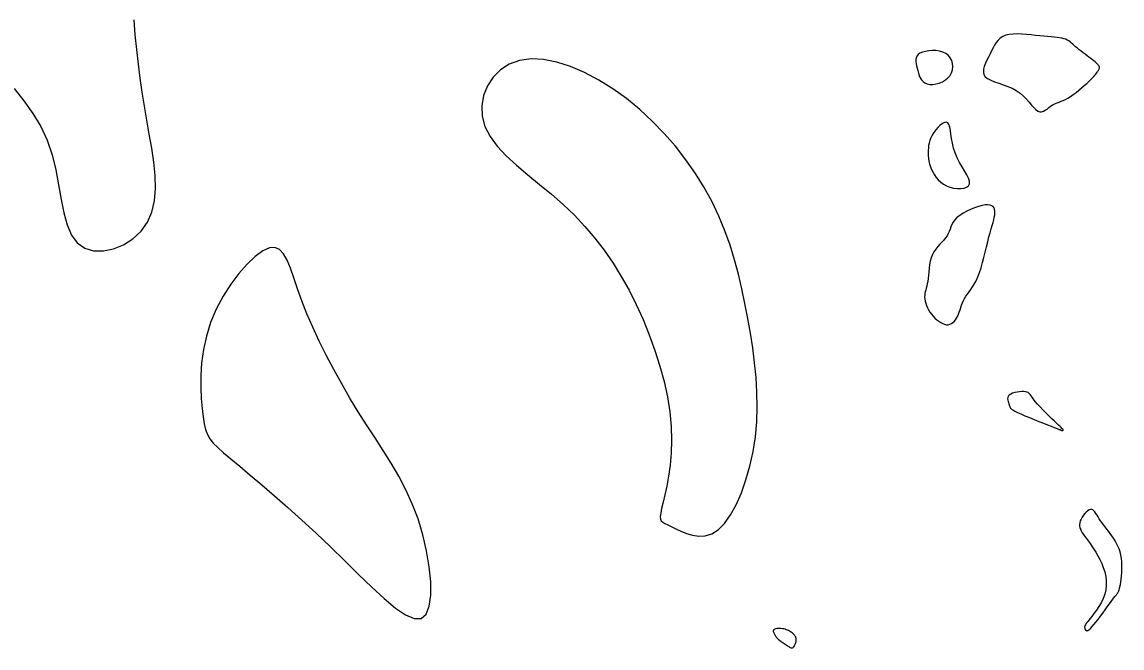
# Model space of a CAD drawing. Extents: x 3040093 to 3056816, y 408076 to 509144.
# Drawn here: x 3046611.4 to 3046677.1, y 435452 to 435489.3 of the extents above; entities that cross this region are included whole.
import ezdxf

# ---------------------------------------------------------------- set-up
doc = ezdxf.new("R2010")
doc.units = 0
doc.layers.add('V-CHAN-CONT-EL17', color=7, linetype='Continuous')

msp = doc.modelspace()

# ---------------------------------------------------------------- linework, layer by layer
at = {"layer": 'V-CHAN-CONT-EL17'}
msp.add_lwpolyline([(3046610.932, 435485.349), (3046611.521, 435484.617), (3046612.057, 435483.864), (3046612.524, 435483.079), (3046612.908, 435482.254), (3046613.201, 435481.382), (3046613.421, 435480.487), (3046613.595, 435479.594), (3046613.75, 435478.731), (3046613.912, 435477.926), (3046614.108, 435477.205), (3046614.365, 435476.597), (3046614.709, 435476.128), (3046615.156, 435475.82), (3046615.687, 435475.667), (3046616.27, 435475.657), (3046616.875, 435475.78), (3046617.471, 435476.023), (3046618.029, 435476.375), (3046618.516, 435476.825), (3046618.904, 435477.361), (3046619.169, 435477.972), (3046619.321, 435478.646), (3046619.378, 435479.374), (3046619.357, 435480.146), (3046619.278, 435480.951), (3046619.156, 435481.778), (3046619.011, 435482.617), (3046618.86, 435483.458), (3046618.718, 435484.294), (3046618.587, 435485.127), (3046618.468, 435485.962), (3046618.36, 435486.806), (3046618.262, 435487.665), (3046618.176, 435488.543), (3046618.1, 435489.447)], dxfattribs=at)
for points in [[(3046673.031, 435484.414), (3046673.133, 435484.461), (3046673.238, 435484.501), (3046673.348, 435484.54), (3046673.464, 435484.581), (3046673.587, 435484.63), (3046673.72, 435484.69), (3046673.864, 435484.768), (3046674.021, 435484.865), (3046674.185, 435484.979), (3046674.355, 435485.105), (3046674.525, 435485.24), (3046674.691, 435485.378), (3046674.849, 435485.516), (3046674.996, 435485.649), (3046675.127, 435485.771), (3046675.239, 435485.881), (3046675.332, 435485.978), (3046675.411, 435486.064), (3046675.475, 435486.139), (3046675.529, 435486.206), (3046675.574, 435486.265), (3046675.612, 435486.318), (3046675.645, 435486.365), (3046675.675, 435486.409), (3046675.702, 435486.45), (3046675.725, 435486.488), (3046675.742, 435486.526), (3046675.753, 435486.563), (3046675.755, 435486.6), (3046675.749, 435486.638), (3046675.734, 435486.678), (3046675.707, 435486.721), (3046675.67, 435486.767), (3046675.622, 435486.817), (3046675.564, 435486.87), (3046675.496, 435486.929), (3046675.418, 435486.992), (3046675.33, 435487.06), (3046675.233, 435487.134), (3046675.126, 435487.214), (3046675.013, 435487.299), (3046674.896, 435487.388), (3046674.777, 435487.478), (3046674.658, 435487.57), (3046674.543, 435487.66), (3046674.434, 435487.749), (3046674.333, 435487.835), (3046674.242, 435487.915), (3046674.158, 435487.991), (3046674.079, 435488.061), (3046674.001, 435488.126), (3046673.921, 435488.184), (3046673.835, 435488.236), (3046673.74, 435488.281), (3046673.633, 435488.318), (3046673.512, 435488.348), (3046673.374, 435488.373), (3046673.221, 435488.392), (3046673.051, 435488.41), (3046672.864, 435488.426), (3046672.659, 435488.443), (3046672.438, 435488.462), (3046672.198, 435488.486), (3046671.941, 435488.514), (3046671.671, 435488.543), (3046671.397, 435488.571), (3046671.122, 435488.591), (3046670.855, 435488.601), (3046670.602, 435488.596), (3046670.367, 435488.572), (3046670.159, 435488.524), (3046669.982, 435488.451), (3046669.832, 435488.353), (3046669.704, 435488.233), (3046669.593, 435488.095), (3046669.495, 435487.941), (3046669.404, 435487.775), (3046669.316, 435487.598), (3046669.225, 435487.414), (3046669.129, 435487.226), (3046669.033, 435487.037), (3046668.946, 435486.85), (3046668.877, 435486.667), (3046668.833, 435486.493), (3046668.823, 435486.33), (3046668.855, 435486.181), (3046668.938, 435486.049), (3046669.076, 435485.936), (3046669.263, 435485.838), (3046669.486, 435485.748), (3046669.737, 435485.661), (3046670.003, 435485.571), (3046670.274, 435485.473), (3046670.54, 435485.359), (3046670.789, 435485.225), (3046671.014, 435485.067), (3046671.214, 435484.892), (3046671.393, 435484.709), (3046671.554, 435484.528), (3046671.699, 435484.357), (3046671.833, 435484.206), (3046671.957, 435484.084), (3046672.075, 435484.001), (3046672.189, 435483.962), (3046672.301, 435483.963), (3046672.41, 435483.995), (3046672.517, 435484.051), (3046672.622, 435484.123), (3046672.726, 435484.203), (3046672.828, 435484.283), (3046672.929, 435484.356)], [(3046655.287, 435465.447), (3046655.317, 435466.332), (3046655.302, 435467.217), (3046655.248, 435468.102), (3046655.16, 435468.985), (3046655.044, 435469.868), (3046654.905, 435470.749), (3046654.751, 435471.629), (3046654.584, 435472.507), (3046654.401, 435473.384), (3046654.195, 435474.257), (3046653.961, 435475.128), (3046653.692, 435475.997), (3046653.383, 435476.861), (3046653.027, 435477.723), (3046652.618, 435478.58), (3046652.151, 435479.432), (3046651.63, 435480.273), (3046651.055, 435481.098), (3046650.432, 435481.899), (3046649.762, 435482.67), (3046649.05, 435483.405), (3046648.298, 435484.097), (3046647.51, 435484.74), (3046646.69, 435485.327), (3046645.85, 435485.849), (3046645.003, 435486.294), (3046644.162, 435486.653), (3046643.341, 435486.915), (3046642.552, 435487.07), (3046641.809, 435487.107), (3046641.124, 435487.017), (3046640.511, 435486.793), (3046639.979, 435486.452), (3046639.539, 435486.014), (3046639.2, 435485.498), (3046638.972, 435484.926), (3046638.865, 435484.319), (3046638.888, 435483.695), (3046639.051, 435483.076), (3046639.359, 435482.478), (3046639.792, 435481.898), (3046640.329, 435481.33), (3046640.945, 435480.766), (3046641.618, 435480.201), (3046642.322, 435479.627), (3046643.036, 435479.038), (3046643.734, 435478.426), (3046644.399, 435477.787), (3046645.027, 435477.118), (3046645.62, 435476.42), (3046646.178, 435475.69), (3046646.703, 435474.929), (3046647.197, 435474.137), (3046647.66, 435473.312), (3046648.093, 435472.453), (3046648.498, 435471.563), (3046648.871, 435470.649), (3046649.206, 435469.719), (3046649.501, 435468.785), (3046649.75, 435467.854), (3046649.949, 435466.938), (3046650.094, 435466.044), (3046650.18, 435465.183), (3046650.206, 435464.363), (3046650.181, 435463.591), (3046650.116, 435462.873), (3046650.023, 435462.214), (3046649.914, 435461.62), (3046649.8, 435461.097), (3046649.694, 435460.651), (3046649.607, 435460.288), (3046649.55, 435460.008), (3046649.525, 435459.802), (3046649.536, 435459.652), (3046649.583, 435459.544), (3046649.67, 435459.461), (3046649.797, 435459.387), (3046649.968, 435459.308), (3046650.185, 435459.208), (3046650.447, 435459.076), (3046650.749, 435458.93), (3046651.083, 435458.792), (3046651.443, 435458.684), (3046651.821, 435458.63), (3046652.21, 435458.652), (3046652.602, 435458.772), (3046652.989, 435459.014), (3046653.366, 435459.393), (3046653.726, 435459.897), (3046654.063, 435460.509), (3046654.371, 435461.212), (3046654.645, 435461.986), (3046654.879, 435462.814), (3046655.068, 435463.679), (3046655.205, 435464.561)], [(3046664.909, 435486.417), (3046664.949, 435486.271), (3046664.997, 435486.128), (3046665.055, 435485.992), (3046665.128, 435485.868), (3046665.218, 435485.762), (3046665.328, 435485.677), (3046665.463, 435485.618), (3046665.623, 435485.589), (3046665.802, 435485.59), (3046665.992, 435485.618), (3046666.186, 435485.673), (3046666.375, 435485.752), (3046666.551, 435485.856), (3046666.706, 435485.981), (3046666.832, 435486.127), (3046666.923, 435486.291), (3046666.977, 435486.468), (3046666.996, 435486.651), (3046666.98, 435486.834), (3046666.93, 435487.01), (3046666.847, 435487.173), (3046666.731, 435487.317), (3046666.583, 435487.435), (3046666.405, 435487.522), (3046666.204, 435487.579), (3046665.991, 435487.609), (3046665.772, 435487.615), (3046665.558, 435487.599), (3046665.358, 435487.564), (3046665.18, 435487.512), (3046665.033, 435487.446), (3046664.924, 435487.368), (3046664.85, 435487.28), (3046664.807, 435487.182), (3046664.789, 435487.074), (3046664.791, 435486.958), (3046664.809, 435486.833), (3046664.838, 435486.701), (3046664.872, 435486.562)], [(3046666.827, 435479.46), (3046667.047, 435479.406), (3046667.267, 435479.377), (3046667.478, 435479.376), (3046667.667, 435479.403), (3046667.824, 435479.459), (3046667.936, 435479.545), (3046667.994, 435479.663), (3046667.988, 435479.813), (3046667.929, 435479.992), (3046667.828, 435480.198), (3046667.698, 435480.426), (3046667.551, 435480.673), (3046667.399, 435480.936), (3046667.256, 435481.213), (3046667.134, 435481.498), (3046667.041, 435481.789), (3046666.974, 435482.078), (3046666.925, 435482.356), (3046666.888, 435482.614), (3046666.854, 435482.845), (3046666.816, 435483.04), (3046666.768, 435483.191), (3046666.701, 435483.289), (3046666.61, 435483.328), (3046666.5, 435483.314), (3046666.377, 435483.255), (3046666.245, 435483.158), (3046666.113, 435483.033), (3046665.984, 435482.886), (3046665.867, 435482.726), (3046665.765, 435482.561), (3046665.686, 435482.398), (3046665.625, 435482.239), (3046665.583, 435482.084), (3046665.554, 435481.936), (3046665.537, 435481.794), (3046665.529, 435481.66), (3046665.527, 435481.534), (3046665.528, 435481.419), (3046665.531, 435481.313), (3046665.536, 435481.215), (3046665.544, 435481.121), (3046665.557, 435481.029), (3046665.576, 435480.934), (3046665.603, 435480.835), (3046665.639, 435480.727), (3046665.686, 435480.607), (3046665.745, 435480.475), (3046665.818, 435480.332), (3046665.905, 435480.185), (3046666.01, 435480.037), (3046666.132, 435479.894), (3046666.273, 435479.76), (3046666.436, 435479.64), (3046666.621, 435479.538)], [(3046667.781, 435472.947), (3046667.871, 435473.074), (3046667.967, 435473.205), (3046668.07, 435473.346), (3046668.175, 435473.501), (3046668.282, 435473.675), (3046668.388, 435473.873), (3046668.491, 435474.101), (3046668.589, 435474.361), (3046668.682, 435474.648), (3046668.771, 435474.953), (3046668.856, 435475.27), (3046668.937, 435475.589), (3046669.013, 435475.903), (3046669.087, 435476.205), (3046669.158, 435476.485), (3046669.225, 435476.739), (3046669.288, 435476.966), (3046669.346, 435477.17), (3046669.398, 435477.353), (3046669.441, 435477.517), (3046669.476, 435477.664), (3046669.5, 435477.798), (3046669.512, 435477.92), (3046669.511, 435478.033), (3046669.495, 435478.135), (3046669.461, 435478.224), (3046669.406, 435478.297), (3046669.329, 435478.353), (3046669.226, 435478.39), (3046669.096, 435478.404), (3046668.935, 435478.395), (3046668.743, 435478.361), (3046668.528, 435478.304), (3046668.298, 435478.227), (3046668.062, 435478.133), (3046667.83, 435478.025), (3046667.61, 435477.905), (3046667.412, 435477.777), (3046667.244, 435477.644), (3046667.113, 435477.508), (3046667.014, 435477.37), (3046666.939, 435477.231), (3046666.881, 435477.093), (3046666.831, 435476.955), (3046666.782, 435476.819), (3046666.727, 435476.686), (3046666.657, 435476.556), (3046666.567, 435476.429), (3046666.461, 435476.304), (3046666.343, 435476.178), (3046666.22, 435476.048), (3046666.096, 435475.911), (3046665.977, 435475.764), (3046665.868, 435475.606), (3046665.776, 435475.432), (3046665.703, 435475.242), (3046665.649, 435475.04), (3046665.608, 435474.83), (3046665.579, 435474.617), (3046665.557, 435474.406), (3046665.539, 435474.202), (3046665.521, 435474.01), (3046665.501, 435473.836), (3046665.475, 435473.682), (3046665.445, 435473.546), (3046665.413, 435473.424), (3046665.383, 435473.313), (3046665.355, 435473.209), (3046665.333, 435473.107), (3046665.32, 435473.004), (3046665.316, 435472.896), (3046665.325, 435472.781), (3046665.347, 435472.658), (3046665.38, 435472.53), (3046665.426, 435472.399), (3046665.483, 435472.267), (3046665.551, 435472.134), (3046665.629, 435472.004), (3046665.719, 435471.878), (3046665.818, 435471.757), (3046665.925, 435471.645), (3046666.038, 435471.542), (3046666.154, 435471.452), (3046666.273, 435471.375), (3046666.392, 435471.315), (3046666.508, 435471.274), (3046666.621, 435471.252), (3046666.727, 435471.253), (3046666.827, 435471.274), (3046666.92, 435471.315), (3046667.007, 435471.373), (3046667.087, 435471.448), (3046667.16, 435471.536), (3046667.226, 435471.637), (3046667.285, 435471.749), (3046667.337, 435471.87), (3046667.385, 435471.999), (3046667.43, 435472.133), (3046667.475, 435472.271), (3046667.522, 435472.41), (3046667.574, 435472.549), (3046667.633, 435472.686), (3046667.702, 435472.819)], [(3046630.683, 435457.167), (3046631.509, 435456.352), (3046632.299, 435455.586), (3046633.039, 435454.904), (3046633.717, 435454.341), (3046634.318, 435453.933), (3046634.831, 435453.716), (3046635.241, 435453.723), (3046635.539, 435453.979), (3046635.729, 435454.454), (3046635.82, 435455.11), (3046635.819, 435455.904), (3046635.734, 435456.798), (3046635.574, 435457.749), (3046635.345, 435458.719), (3046635.058, 435459.667), (3046634.718, 435460.56), (3046634.333, 435461.402), (3046633.912, 435462.206), (3046633.459, 435462.982), (3046632.984, 435463.744), (3046632.492, 435464.502), (3046631.99, 435465.27), (3046631.487, 435466.058), (3046630.989, 435466.876), (3046630.501, 435467.716), (3046630.03, 435468.569), (3046629.58, 435469.425), (3046629.158, 435470.273), (3046628.77, 435471.103), (3046628.421, 435471.906), (3046628.116, 435472.671), (3046627.859, 435473.387), (3046627.636, 435474.041), (3046627.433, 435474.618), (3046627.235, 435475.103), (3046627.026, 435475.482), (3046626.791, 435475.741), (3046626.515, 435475.865), (3046626.182, 435475.839), (3046625.784, 435475.655), (3046625.333, 435475.326), (3046624.851, 435474.871), (3046624.358, 435474.31), (3046623.873, 435473.661), (3046623.417, 435472.944), (3046623.011, 435472.178), (3046622.673, 435471.383), (3046622.42, 435470.575), (3046622.245, 435469.77), (3046622.137, 435468.981), (3046622.086, 435468.222), (3046622.079, 435467.506), (3046622.108, 435466.846), (3046622.159, 435466.256), (3046622.222, 435465.75), (3046622.291, 435465.334), (3046622.374, 435464.993), (3046622.483, 435464.703), (3046622.631, 435464.443), (3046622.832, 435464.19), (3046623.098, 435463.921), (3046623.441, 435463.613), (3046623.875, 435463.246), (3046624.407, 435462.8), (3046625.028, 435462.278), (3046625.724, 435461.689), (3046626.481, 435461.04), (3046627.284, 435460.338), (3046628.12, 435459.592), (3046628.975, 435458.809), (3046629.834, 435457.997)], [(3046673.51, 435464.942), (3046673.519, 435464.94), (3046673.529, 435464.94), (3046673.539, 435464.939), (3046673.549, 435464.94), (3046673.558, 435464.941), (3046673.567, 435464.943), (3046673.575, 435464.946), (3046673.581, 435464.949), (3046673.587, 435464.954), (3046673.591, 435464.959), (3046673.594, 435464.965), (3046673.595, 435464.971), (3046673.595, 435464.978), (3046673.592, 435464.986), (3046673.588, 435464.993), (3046673.58, 435465.002), (3046673.568, 435465.014), (3046673.547, 435465.033), (3046673.514, 435465.063), (3046673.466, 435465.107), (3046673.4, 435465.168), (3046673.312, 435465.25), (3046673.2, 435465.356), (3046673.062, 435465.488), (3046672.903, 435465.641), (3046672.731, 435465.81), (3046672.553, 435465.988), (3046672.375, 435466.169), (3046672.206, 435466.348), (3046672.052, 435466.517), (3046671.921, 435466.671), (3046671.816, 435466.805), (3046671.735, 435466.918), (3046671.67, 435467.013), (3046671.614, 435467.091), (3046671.56, 435467.153), (3046671.503, 435467.199), (3046671.434, 435467.233), (3046671.347, 435467.253), (3046671.238, 435467.263), (3046671.111, 435467.262), (3046670.973, 435467.251), (3046670.831, 435467.23), (3046670.693, 435467.199), (3046670.565, 435467.158), (3046670.454, 435467.109), (3046670.368, 435467.05), (3046670.31, 435466.984), (3046670.279, 435466.911), (3046670.269, 435466.834), (3046670.276, 435466.755), (3046670.293, 435466.676), (3046670.317, 435466.6), (3046670.343, 435466.529), (3046670.364, 435466.465), (3046670.379, 435466.41), (3046670.393, 435466.36), (3046670.413, 435466.314), (3046670.446, 435466.267), (3046670.499, 435466.217), (3046670.58, 435466.161), (3046670.696, 435466.095), (3046670.855, 435466.017), (3046671.06, 435465.924), (3046671.302, 435465.82), (3046671.57, 435465.708), (3046671.852, 435465.594), (3046672.135, 435465.48), (3046672.408, 435465.372), (3046672.658, 435465.274), (3046672.874, 435465.19), (3046673.047, 435465.122), (3046673.178, 435465.071), (3046673.275, 435465.033), (3046673.343, 435465.007), (3046673.387, 435464.989), (3046673.414, 435464.979), (3046673.429, 435464.972), (3046673.438, 435464.968), (3046673.445, 435464.965), (3046673.453, 435464.961), (3046673.46, 435464.958), (3046673.468, 435464.955), (3046673.475, 435464.951), (3046673.483, 435464.948), (3046673.492, 435464.946), (3046673.5, 435464.944)], [(3046674.997, 435452.992), (3046675.029, 435452.993), (3046675.068, 435453.006), (3046675.115, 435453.033), (3046675.173, 435453.078), (3046675.243, 435453.145), (3046675.327, 435453.235), (3046675.426, 435453.352), (3046675.542, 435453.498), (3046675.671, 435453.666), (3046675.808, 435453.85), (3046675.949, 435454.041), (3046676.089, 435454.233), (3046676.223, 435454.419), (3046676.347, 435454.59), (3046676.457, 435454.74), (3046676.548, 435454.863), (3046676.622, 435454.961), (3046676.682, 435455.037), (3046676.729, 435455.096), (3046676.766, 435455.14), (3046676.796, 435455.175), (3046676.82, 435455.203), (3046676.841, 435455.228), (3046676.86, 435455.254), (3046676.88, 435455.285), (3046676.899, 435455.323), (3046676.918, 435455.371), (3046676.938, 435455.434), (3046676.959, 435455.514), (3046676.98, 435455.615), (3046677.003, 435455.74), (3046677.027, 435455.89), (3046677.051, 435456.063), (3046677.072, 435456.254), (3046677.089, 435456.457), (3046677.099, 435456.669), (3046677.101, 435456.884), (3046677.092, 435457.097), (3046677.07, 435457.305), (3046677.034, 435457.503), (3046676.985, 435457.691), (3046676.924, 435457.869), (3046676.853, 435458.039), (3046676.773, 435458.201), (3046676.686, 435458.356), (3046676.594, 435458.505), (3046676.497, 435458.649), (3046676.398, 435458.788), (3046676.297, 435458.923), (3046676.196, 435459.054), (3046676.097, 435459.181), (3046676.001, 435459.305), (3046675.909, 435459.427), (3046675.823, 435459.546), (3046675.744, 435459.663), (3046675.673, 435459.778), (3046675.608, 435459.887), (3046675.546, 435459.988), (3046675.487, 435460.076), (3046675.428, 435460.148), (3046675.366, 435460.2), (3046675.3, 435460.229), (3046675.227, 435460.23), (3046675.146, 435460.202), (3046675.059, 435460.148), (3046674.97, 435460.073), (3046674.882, 435459.981), (3046674.799, 435459.877), (3046674.724, 435459.766), (3046674.66, 435459.652), (3046674.611, 435459.54), (3046674.579, 435459.434), (3046674.564, 435459.333), (3046674.566, 435459.235), (3046674.584, 435459.139), (3046674.616, 435459.041), (3046674.663, 435458.942), (3046674.724, 435458.838), (3046674.797, 435458.729), (3046674.883, 435458.611), (3046674.978, 435458.485), (3046675.083, 435458.348), (3046675.193, 435458.2), (3046675.309, 435458.039), (3046675.427, 435457.864), (3046675.547, 435457.674), (3046675.666, 435457.468), (3046675.781, 435457.245), (3046675.89, 435457.007), (3046675.986, 435456.757), (3046676.067, 435456.498), (3046676.126, 435456.232), (3046676.16, 435455.963), (3046676.165, 435455.693), (3046676.135, 435455.425), (3046676.068, 435455.161), (3046675.97, 435454.905), (3046675.849, 435454.659), (3046675.712, 435454.427), (3046675.569, 435454.211), (3046675.426, 435454.014), (3046675.292, 435453.84), (3046675.174, 435453.691), (3046675.079, 435453.569), (3046675.005, 435453.471), (3046674.951, 435453.394), (3046674.913, 435453.335), (3046674.889, 435453.288), (3046674.875, 435453.252), (3046674.869, 435453.222), (3046674.869, 435453.193), (3046674.872, 435453.165), (3046674.877, 435453.136), (3046674.885, 435453.107), (3046674.896, 435453.079), (3046674.91, 435453.054), (3046674.927, 435453.032), (3046674.947, 435453.013), (3046674.97, 435453)], [(3046656.639, 435452.43), (3046656.693, 435452.39), (3046656.749, 435452.349), (3046656.808, 435452.309), (3046656.868, 435452.268), (3046656.927, 435452.228), (3046656.986, 435452.188), (3046657.043, 435452.148), (3046657.096, 435452.109), (3046657.147, 435452.072), (3046657.194, 435452.038), (3046657.239, 435452.008), (3046657.282, 435451.985), (3046657.322, 435451.968), (3046657.36, 435451.959), (3046657.396, 435451.96), (3046657.43, 435451.972), (3046657.462, 435451.993), (3046657.492, 435452.022), (3046657.52, 435452.057), (3046657.546, 435452.098), (3046657.569, 435452.142), (3046657.59, 435452.188), (3046657.607, 435452.235), (3046657.622, 435452.282), (3046657.634, 435452.328), (3046657.642, 435452.372), (3046657.647, 435452.416), (3046657.648, 435452.459), (3046657.645, 435452.5), (3046657.639, 435452.541), (3046657.628, 435452.58), (3046657.614, 435452.617), (3046657.594, 435452.653), (3046657.571, 435452.688), (3046657.544, 435452.723), (3046657.512, 435452.757), (3046657.477, 435452.791), (3046657.437, 435452.825), (3046657.394, 435452.859), (3046657.346, 435452.894), (3046657.295, 435452.929), (3046657.24, 435452.963), (3046657.18, 435452.995), (3046657.117, 435453.025), (3046657.049, 435453.052), (3046656.976, 435453.076), (3046656.9, 435453.095), (3046656.819, 435453.108), (3046656.736, 435453.117), (3046656.653, 435453.121), (3046656.574, 435453.119), (3046656.499, 435453.113), (3046656.431, 435453.102), (3046656.374, 435453.085), (3046656.329, 435453.064), (3046656.298, 435453.039), (3046656.28, 435453.009), (3046656.273, 435452.976), (3046656.275, 435452.94), (3046656.285, 435452.902), (3046656.301, 435452.863), (3046656.32, 435452.823), (3046656.342, 435452.782), (3046656.365, 435452.743), (3046656.389, 435452.703), (3046656.415, 435452.665), (3046656.443, 435452.626), (3046656.474, 435452.587), (3046656.508, 435452.548), (3046656.547, 435452.509), (3046656.591, 435452.47)]]:
    msp.add_lwpolyline(points, close=True, dxfattribs=at)

doc.saveas('drawing.dxf')
